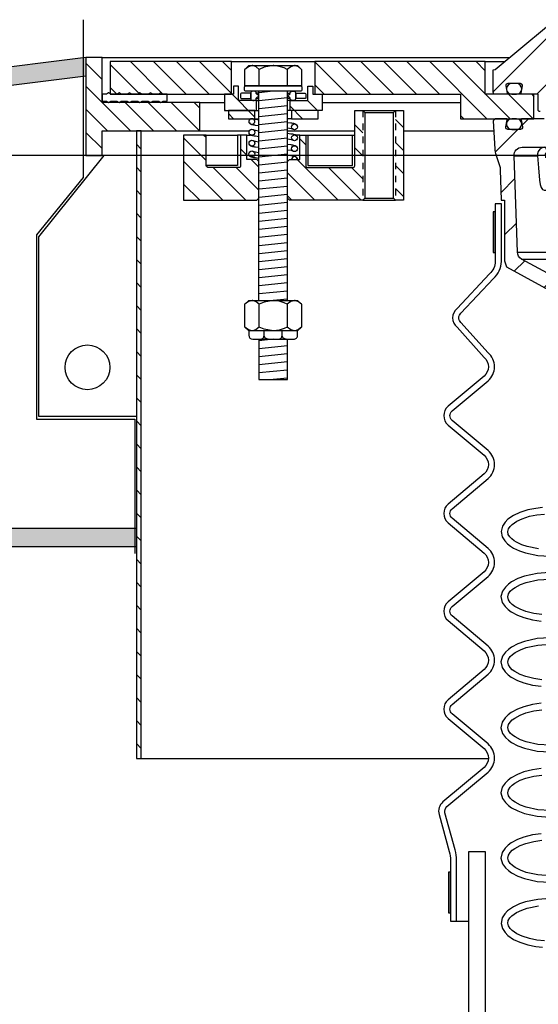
# Model space of a CAD drawing. Extents: x -285 to 5863, y 308 to 3178.
# Tile 538 of 622: x 5147 to 5155, y 971 to 986. Entities that reach past the tile are written whole.
import ezdxf

# ---------------------------------------------------------------- set-up
doc = ezdxf.new("R2010")
doc.units = 0
doc.header["$MEASUREMENT"] = 0
doc.header["$PDSIZE"] = 1
doc.linetypes.add('HIDDEN5', pattern=[0.05, 0.025, -0.025])
doc.layers.get('DEFPOINTS').update_dxf_attribs({"linetype": 'CONTINUOUS'})
for name, color, linetype in [('CONCRETE-HATCH', 2, 'CONTINUOUS'), ('DIM', 3, 'CONTINUOUS'), ('FRP-SUMP', 2, 'CONTINUOUS'), ('MULTI-PORT-MANHOLE', 2, 'CONTINUOUS'), ('MULTI-PORT-MANHOLE-HATCH', 252, 'CONTINUOUS'), ('MULTI-PORT-SHROUD', 1, 'CONTINUOUS'), ('MULTI-PORT-SPILL-BUCKET', 1, 'CONTINUOUS'), ('MULTI-PORT-SPILL-BUCKET-HATCH', 7, 'CONTINUOUS'), ('MULTI-PORT-SPILL-BUCKET-MANHOLE', 2, 'CONTINUOUS'), ('MULTI-PORT-SPILL-BUCKET-MANHOLE-HATCH', 7, 'CONTINUOUS'), ('MULTI-PORT-SPILL-BUCKET-SHROUD', 1, 'CONTINUOUS'), ('PEAGRAVEL-HATCH', 3, 'CONTINUOUS'), ('TANK-SLAB', 6, 'CONTINUOUS')]:
    doc.layers.add(name, color=color, linetype=linetype)
doc.layers.add('FREEZE-LINES', color=8, linetype='CONTINUOUS', plot=False)
doc.styles.add('SIMPLEX', font='simplex')
doc.dimstyles.new('DIM64', dxfattribs={"dimscale": 64, "dimtxt": 0.09375, "dimasz": 0.09375, "dimexe": 0.0625, "dimexo": 0.0625, "dimgap": 0.046875, "dimtad": 1, "dimdec": 4, "dimzin": 3, "dimdsep": 46, "dimlunit": 4, "dimtxsty": 'SIMPLEX', "dimcen": 0, "dimclrd": 256, "dimclre": 256, "dimclrt": 256, "dimadec": 0, "dimazin": 0, "dimtfac": 1, "dimtdec": 4, "dimtmove": 0, "dimatfit": 3, "dimfxl": 1, "dimfrac": 2, "dimtolj": 1, "dimtzin": 0, "dimarcsym": 0})
pattern_1 = [(135, (13151.2499, -192.00985), (0.176776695, 0.176776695), [])]

# ---------------------------------------------------------------- blocks, each defined once
blk = doc.blocks.new('*D53')
at = {"layer": 'DEFPOINTS', "color": 0, "transparency": 16777216}
for p in [(5440.235, 978.296), (4823.479, 978.015), (4823.479, 700.523)]:
    blk.add_point(p, dxfattribs=at)
at = {"layer": 'DIM', "lineweight": -2, "transparency": 16777216}
for p, q in [((5440.235, 974.296), (5440.235, 696.523)), ((4823.479, 974.015), (4823.479, 696.523)), ((5434.235, 700.523), (4829.479, 700.523))]:
    blk.add_line(p, q, dxfattribs=at)
at = {"layer": 'DIM', "transparency": 16777216}
for points in [[(4829.479, 701.523), (4829.479, 699.523), (4823.479, 700.523)], [(5434.235, 701.523), (5434.235, 699.523), (5440.235, 700.523)]]:
    blk.add_solid(points, dxfattribs=at)
at = {"layer": 'DIM', "transparency": 16777216, "insert": (5131.857, 708.095), "char_height": 6, "attachment_point": 5, "style": 'SIMPLEX'}
blk.add_mtext('\\A1;51\'-4 3/4" (F.V. TANK SLAB)', dxfattribs=at)

msp = doc.modelspace()

# ---------------------------------------------------------------- hatches: boundary and pattern name
at = {"layer": 'CONCRETE-HATCH'}
h = msp.add_hatch(dxfattribs=at)
h.set_pattern_fill('AR-CONC', color=256, scale=2.67, style=0)
h.set_pattern_definition([(50, (5106.782, 981.345), (19.151, -1.6755), [2.0025, -22.0275]), (355, (5106.782, 981.345), (-3.705, 20.0835), [1.602, -17.622]), (100.45, (5108.378, 981.206), (15.446, 18.408), [1.702, -18.7205]), (46.184, (5106.782, 986.685), (28.495, -4.42), [3.004, -33.041]), (96.636, (5109.157, 986.317), (24.955, 26.009), [2.553, -28.081]), (351.184, (5106.782, 986.685), (24.955, 26.009), [2.403, -26.433]), (21, (5109.452, 985.35), (15.9374, -10.75), [2.0025, -22.0275]), (326, (5109.452, 985.35), (6.4965, 19.3615), [1.602, -17.622]), (71.45, (5110.78, 984.454), (22.434, 8.6116), [1.702, -18.7205]), (37.5, (5106.782, 981.345), (0.3247, 8.8883), [0, -17.4084, 0, -17.889, 0, -17.6887]), (7.5, (5106.782, 981.345), (7.024, 10.5308), [0, -10.1994, 0, -17.0079, 0, -6.7417]), (327.5, (5100.828, 981.345), (14.2531, -0.6022), [0, -6.675, 0, -20.826, 0, -27.6345]), (317.5, (5098.158, 981.345), (15.571, 2.6728), [0, -8.6775, 0, -13.8306, 0, -19.6245])])
h.paths.add_polyline_path([(5147.38499, 982.76471), (5148.35999, 983.98346), (5148.35999, 984.01471), (5148.10999, 984.01471), (5148.10999, 985.23127), (5136.1275, 983.73346), (5078.08278, 983.73346), (5066.1395, 985.22637), (5066.1395, 983.67456), (5066.85493, 982.79832), (5066.85493, 979.97135), (5065.34699, 979.97135), (5065.34699, 978.29596), (5148.88499, 978.29596), (5148.88499, 980.01471), (5147.38499, 980.01471)])
at = {"layer": 'MULTI-PORT-MANHOLE-HATCH', "linetype": 'Continuous'}
h = msp.add_hatch(dxfattribs=at)
h.set_pattern_fill('LINE', color=256, scale=2, angle=45, style=0)
h.set_pattern_definition(pattern_1)
h.paths.add_polyline_path([(5148.35999, 984.01471), (5148.35999, 984.38971), (5149.85999, 984.38971), (5149.85999, 984.82721), (5148.35999, 984.82721), (5148.35999, 985.51471), (5148.10999, 985.51471), (5148.10999, 984.01471)])
h = msp.add_hatch(dxfattribs=at)
h.set_pattern_fill('LINE', color=256, scale=2, angle=45, style=0)
h.set_pattern_definition(pattern_1)
h.paths.add_polyline_path([(5150.34436, 985.45221), (5148.48499, 985.45221), (5148.48499, 984.95221), (5150.34436, 984.95221)])
h = msp.add_hatch(dxfattribs=at)
h.set_pattern_fill('LINE', color=256, scale=2, angle=45, style=0)
h.set_pattern_definition(pattern_1)
h.paths.add_polyline_path([(5154.98499, 984.57721), (5154.98499, 984.95221), (5154.23499, 984.95221), (5154.23499, 985.45221), (5151.62561, 985.45221), (5151.62561, 984.95221), (5153.85999, 984.95221), (5153.85999, 984.57721)])
h = msp.add_hatch(dxfattribs=at)
h.set_pattern_fill('LINE', color=256, scale=2, angle=45, style=0)
h.set_pattern_definition(pattern_1)
h.paths.add_polyline_path([(5150.72718, 984.85846), (5150.45374, 984.85846), (5150.45374, 985.07721), (5150.37561, 985.07721), (5150.37561, 984.95221), (5150.23499, 984.95221), (5150.23499, 984.70221), (5150.72718, 984.70221)])
h.paths.add_polyline_path([(5151.73499, 984.95221), (5151.59436, 984.95221), (5151.59436, 985.07721), (5151.51624, 985.07721), (5151.51624, 984.85846), (5151.2428, 984.85846), (5151.2428, 984.70221), (5151.73499, 984.70221)])
h.paths.add_polyline_path([(5151.67249, 984.70221), (5151.26624, 984.70221), (5151.26624, 984.57721), (5151.67249, 984.57721)])
h.paths.add_polyline_path([(5150.70374, 984.70221), (5150.29749, 984.70221), (5150.29749, 984.57721), (5150.70374, 984.57721)])
h = msp.add_hatch(dxfattribs=at)
h.set_pattern_fill('LINE', color=256, scale=2, angle=45, style=0)
h.set_pattern_definition(pattern_1)
h.paths.add_polyline_path([(5152.35999, 984.70221), (5152.23499, 984.70221), (5152.23499, 983.85846, -0.41421356), (5152.20374, 983.82721), (5151.51624, 983.82721, -0.41421356), (5151.48499, 983.85846), (5151.48499, 984.32721), (5151.39124, 984.32721), (5151.39124, 983.95221), (5151.23499, 983.95221), (5151.20374, 983.92096), (5151.20374, 983.35846), (5151.23499, 983.32721), (5152.35999, 983.32721)])
h.paths.add_polyline_path([(5152.98499, 984.70221), (5152.85999, 984.70221), (5152.85999, 983.32721), (5152.98499, 983.32721)])
h = msp.add_hatch(dxfattribs=at)
h.set_pattern_fill('LINE', color=256, scale=2, angle=45, style=0)
h.set_pattern_definition([(135, (13110.1246, -192.00985), (0.176776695, 0.176776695), [])])
h.paths.add_polyline_path([(5148.88499, 974.76471), (5148.95969, 974.76471), (5148.95969, 984.38971), (5148.88499, 984.38971)])
h = msp.add_hatch(dxfattribs=at)
h.set_pattern_fill('LINE', color=256, scale=2, angle=45, style=0)
h.set_pattern_definition(pattern_1)
h.paths.add_polyline_path([(5150.76624, 983.92096), (5150.73499, 983.95221), (5150.57874, 983.95221), (5150.57874, 984.32721), (5150.48499, 984.32721), (5150.48499, 983.85846, -0.41421356), (5150.45374, 983.82721), (5150.01126, 983.82721), (5149.9825, 983.8314), (5149.96144, 983.84284), (5149.95374, 983.85846), (5149.95374, 984.32721), (5149.60999, 984.32721), (5149.60999, 983.32721), (5150.73499, 983.32721), (5150.76624, 983.35846)])
at = {"layer": 'MULTI-PORT-SPILL-BUCKET-HATCH', "linetype": 'Continuous'}
h = msp.add_hatch(dxfattribs=at)
h.set_pattern_fill('LINE', color=256, scale=4, angle=45, style=0)
h.set_pattern_definition([(45, (-2676.4774, -220.5046), (-0.35355339, 0.35355339), [])])
edge = h.paths.add_edge_path(flags=17)
edge.add_line((5155.54749, 984.13971), (5155.54749, 984.54596))
edge.add_line((5155.54749, 984.54596), (5155.57874, 984.57721))
edge.add_line((5155.57874, 984.57721), (5155.64124, 984.57721))
edge.add_line((5155.64124, 984.57721), (5155.67422, 984.54424))
edge.add_line((5155.67422, 984.54424), (5155.69197, 984.20549))
edge.add_arc((5155.62955, 984.20222), 0.0625, -89.997947, 3.00213, ccw=False)
edge.add_line((5155.62956, 984.13971), (5155.54749, 984.13971))
edge = h.paths.add_edge_path()
edge.add_line((5156.66943, 981.92096), (5156.45095, 981.92096))
edge.add_line((5156.45095, 981.92096), (5156.45095, 981.54596))
edge.add_line((5156.45095, 981.54596), (5156.66943, 981.54596))
edge.add_arc((5156.66943, 981.60846), 0.0625, 270, 360)
edge.add_line((5156.73193, 981.60846), (5156.73193, 981.85846))
edge.add_arc((5156.66943, 981.85846), 0.0625, 360, 450)
edge = h.paths.add_edge_path()
edge.add_arc((5154.80435, 984.01471), 0.125, 90, 182, ccw=False)
edge.add_line((5154.80435, 984.13971), (5155.17249, 984.13971))
edge.add_line((5155.17249, 984.13971), (5155.17249, 984.54596))
edge.add_line((5155.17249, 984.54596), (5155.14124, 984.57721))
edge.add_line((5155.14124, 984.57721), (5154.80168, 984.57721))
edge.add_arc((5154.80168, 984.56222), 0.015, 89.988796, 191.010479)
edge.add_line((5154.78696, 984.55935), (5154.80813, 984.45043))
edge.add_arc((5154.77746, 984.44447), 0.03125, -90.001442, 10.998303, ccw=False)
edge.add_line((5154.77746, 984.41322), (5154.58552, 984.41322))
edge.add_arc((5154.58552, 984.44447), 0.03125, 169.000573, 270.000319, ccw=False)
edge.add_line((5154.55484, 984.45043), (5154.57602, 984.55936))
edge.add_arc((5154.56091, 984.5619), 0.01532, 350.426599, 451.426344)
edge.add_line((5154.56053, 984.57721), (5154.38972, 984.57721))
edge.add_line((5154.38972, 984.57721), (5154.36162, 984.54601))
edge.add_line((5154.36162, 984.54601), (5154.38448, 984.10986))
edge.add_arc((5154.63415, 984.12295), 0.25001, 182.999594, 197.899614)
edge.add_line((5154.39624, 984.0461), (5154.45621, 983.86044))
edge.add_arc((5154.21831, 983.7836), 0.25, 1.999905, 17.899997, ccw=False)
edge.add_line((5154.46816, 983.79232), (5154.4844, 983.32721))
edge.add_line((5154.4844, 983.32721), (5154.53494, 983.32721))
edge.add_line((5154.53494, 983.32721), (5154.53494, 982.39677))
edge.add_line((5154.53494, 982.39677), (5154.56239, 982.30378))
edge.add_line((5154.56239, 982.30378), (5155.37669, 981.86064))
edge.add_arc((5155.31694, 981.75085), 0.125, 2.999956, 61.445298, ccw=False)
edge.add_line((5155.44177, 981.75739), (5155.4463, 981.67096))
edge.add_line((5155.4463, 981.67096), (5155.74999, 981.67096))
edge.add_line((5155.74999, 981.67096), (5155.74999, 980.29596))
edge.add_line((5155.74999, 980.29596), (5155.59124, 980.29596))
edge.add_arc((5155.59124, 980.26471), 0.03125, 90, 180)
edge.add_line((5155.55999, 980.26471), (5155.55999, 980.23346))
edge.add_line((5155.55999, 980.23346), (5155.63216, 980.10846))
edge.add_line((5155.63216, 980.10846), (5155.98499, 980.10846))
edge.add_line((5155.98499, 980.10846), (5156.04384, 981.4563))
edge.add_arc((5156.1375, 981.45221), 0.09375, 90, 177.500009, ccw=False)
edge.add_line((5156.1375, 981.54596), (5156.1375, 981.92096))
edge.add_line((5156.1375, 981.92096), (5155.7871, 981.92096))
edge.add_arc((5155.7871, 982.17096), 0.25, 241.444909, 269.999756, ccw=False)
edge.add_line((5155.6676, 981.95137), (5154.79626, 982.42555))
edge.add_arc((5154.85601, 982.53535), 0.125, 182.000071, 241.445207, ccw=False)
edge.add_line((5154.73109, 982.53098), (5154.67943, 984.01035))
at = {"layer": 'MULTI-PORT-SPILL-BUCKET-MANHOLE-HATCH', "linetype": 'Continuous'}
h = msp.add_hatch(dxfattribs=at)
h.set_pattern_fill('LINE', color=256, scale=4, angle=45, style=0)
h.set_pattern_definition([(45, (-2812.27993, -192.00985), (-0.35355339, 0.35355339), [])])
edge = h.paths.add_edge_path()
edge.add_line((5156.30483, 985.58266), (5156.35999, 984.95221))
edge.add_line((5156.35999, 984.95221), (5155.84152, 984.95221))
edge.add_arc((5155.84152, 984.82721), 0.125, 89.999957, 174.999901)
edge.add_line((5155.71699, 984.83811), (5155.70623, 984.71511))
edge.add_arc((5155.6751, 984.71784), 0.03125, 270, 355, ccw=False)
edge.add_line((5155.6751, 984.68659), (5155.49369, 984.68659))
edge.add_line((5155.49369, 984.68659), (5155.49369, 985.21784))
edge.add_line((5155.49369, 985.21784), (5155.35999, 985.29818))
edge.add_line((5155.35999, 985.29818), (5155.22629, 985.21784))
edge.add_line((5155.22629, 985.21784), (5155.22629, 984.68659))
edge.add_line((5155.22629, 984.68659), (5155.07874, 984.68659))
edge.add_arc((5155.07874, 984.71784), 0.03125, 180, 270, ccw=False)
edge.add_line((5155.04749, 984.71784), (5155.04749, 984.95221))
edge.add_line((5155.04749, 984.95221), (5154.80244, 984.95221))
edge.add_arc((5154.80244, 984.96784), 0.01562, 169.000254, 270, ccw=False)
edge.add_line((5154.7871, 984.97082), (5154.80813, 985.079))
edge.add_arc((5154.77746, 985.08497), 0.03125, 348.999407, 449.999153)
edge.add_line((5154.77746, 985.11621), (5154.58552, 985.11621))
edge.add_arc((5154.58552, 985.08497), 0.03125, 89.998557, 190.998303)
edge.add_line((5154.55484, 985.079), (5154.57601, 984.97008))
edge.add_arc((5154.56128, 984.96722), 0.01501, -89.975776, 10.991064, ccw=False)
edge.add_line((5154.56129, 984.95221), (5154.39124, 984.95221))
edge.add_arc((5154.39124, 984.98346), 0.03125, 180, 270, ccw=False)
edge.add_line((5154.35999, 984.98346), (5154.35999, 985.32721))
edge.add_line((5154.35999, 985.32721), (5154.3883, 985.33252))
edge.add_line((5154.3883, 985.33252), (5155.17928, 985.98463))
edge.add_arc((5155.21895, 985.93633), 0.0625, 90, 129.399472, ccw=False)
edge.add_line((5155.21895, 985.99883), (5155.25972, 985.9835))
edge.add_line((5155.25972, 985.9835), (5155.28049, 985.94503))
edge.add_line((5155.28049, 985.94503), (5155.32577, 985.57807))
edge.add_line((5155.32577, 985.57807), (5155.33769, 985.53793))
edge.add_line((5155.33769, 985.53793), (5155.36278, 985.50406))
edge.add_line((5155.36278, 985.50406), (5155.43499, 985.47127))
edge.add_line((5155.43499, 985.47127), (5155.5841, 985.48432))
edge.add_arc((5155.57321, 985.60885), 0.125, 274.999649, 319.999859)
edge.add_line((5155.66897, 985.52849), (5155.74356, 985.61739))
edge.add_arc((5155.79143, 985.57722), 0.0625, 89.998431, 139.998976, ccw=False)
edge.add_line((5155.79143, 985.63971), (5156.24257, 985.63971))
edge.add_arc((5156.24257, 985.57721), 0.0625, 5, 90, ccw=False)
at = {"layer": 'PEAGRAVEL-HATCH'}
h = msp.add_hatch(dxfattribs=at)
h.set_pattern_fill('AR-SAND', color=256, scale=7.5, style=0)
h.set_pattern_definition([(37.5, (5127.533, 961.794), (-0.4725, 14.451), [0, -11.4, 0, -12.75, 0, -12.1875]), (7.5, (5127.533, 961.794), (13.273, 21.166), [0, -6.15, 0, -10.275, 0, -3.9375]), (327.5, (5118.308, 961.794), (23.356, 0.0424), [0, -3.75, 0, -13.5, 0, -17.625]), (317.5, (5118.308, 961.794), (22.546, 6.583), [0, -1.875, 0, -8.85, 0, -10.125])])
h.paths.add_polyline_path([(5127.53329, 977.91283), (5148.88499, 977.91283), (5148.88499, 961.79407), (5127.53329, 961.79407)])
h = msp.add_hatch(dxfattribs=at)
h.set_pattern_fill('AR-SAND', color=256, scale=7.5, style=0)
h.set_pattern_definition([(37.5, (5148.885, 961.794), (-0.472, 14.451), [0, -11.4, 0, -12.75, 0, -12.1875]), (7.5, (5148.885, 961.794), (13.273, 21.166), [0, -6.15, 0, -10.275, 0, -3.9375]), (327.5, (5139.66, 961.794), (23.356, 0.0424), [0, -3.75, 0, -13.5, 0, -17.625]), (317.5, (5139.66, 961.794), (22.546, 6.583), [0, -1.875, 0, -8.85, 0, -10.125])])
h.paths.add_polyline_path([(5153.67374, 973.02355), (5153.70374, 973.20603, 0.0672126), (5153.68583, 973.33865), (5153.52934, 973.90753, -0.29327684), (5153.5896, 974.10089), (5154.22006, 974.62992, 0.20935884), (5154.28683, 974.76471), (5148.95969, 974.76471), (5148.88499, 974.76471), (5148.88499, 961.79407), (5153.23325, 961.79407), (5153.2349, 966.47039), (5152.61959, 966.47039), (5152.61972, 966.63109), (5152.61972, 968.84474, -0.3360158), (5153.2396, 969.663, -0.00313047), (5153.79965, 969.81672, 0.33950342), (5153.98499, 970.05822), (5153.98499, 972.27355), (5153.79749, 972.27355), (5153.70374, 972.27355), (5153.70374, 972.39855), (5153.67374, 972.39855)])
h = msp.add_hatch(dxfattribs=at)
h.set_pattern_fill('AR-SAND', color=256, scale=7.5, style=0)
h.set_pattern_definition([(37.5, (5151.337, 970.554), (-0.472, 14.451), [0, -11.4, 0, -12.75, 0, -12.1875]), (7.5, (5151.337, 970.554), (13.273, 21.166), [0, -6.15, 0, -10.275, 0, -3.9375]), (327.5, (5142.112, 970.554), (23.356, 0.042), [0, -3.75, 0, -13.5, 0, -17.625]), (317.5, (5142.112, 970.554), (22.546, 6.583), [0, -1.875, 0, -8.85, 0, -10.125])])
h.paths.add_polyline_path([(5153.98499, 972.27355), (5153.79749, 972.27355), (5153.70374, 972.27355), (5153.70374, 972.39855), (5153.67374, 972.39855), (5153.67374, 973.02355), (5153.70374, 973.20603, 0.0672126), (5153.68583, 973.33865), (5153.52934, 973.90753, -0.29327684), (5153.5896, 974.10089), (5154.22006, 974.62992, 0.20935884), (5154.28683, 974.76471), (5148.95969, 974.76471), (5148.88499, 974.76471), (5148.88499, 961.79407), (5153.23325, 961.79407), (5153.2349, 966.47039), (5152.61959, 966.47039), (5152.61972, 966.63109), (5152.61972, 968.84474, -0.3360158), (5153.2396, 969.663, -0.00313047), (5153.79965, 969.81672, 0.33950342), (5153.98499, 970.05822)])
at = {"layer": 'TANK-SLAB'}
for points in [[(5148.10999, 985.23127), (5148.10999, 985.51471), (5136.10999, 984.01471), (5078.10029, 984.01471), (5066.10029, 985.51471), (5066.10029, 985.23127), (5078.08278, 983.73346), (5136.1275, 983.73346)], [(5148.88499, 978.29596), (5065.32529, 978.29596), (5065.32529, 978.01471), (5148.88499, 978.01471)]]:
    msp.add_hatch(color=256, dxfattribs=at).paths.add_polyline_path(points)

# ---------------------------------------------------------------- linework, layer by layer
at = {"layer": 'DEFPOINTS'}
msp.add_lwpolyline([(5148.07078, 986.09576), (5148.07078, 983.67456), (5147.35535, 982.79832), (5147.35535, 979.97135), (5148.86329, 979.97135), (5148.86329, 977.91141)], dxfattribs=at)
msp.add_lwpolyline([(5148.07078, 986.09576), (5148.07078, 983.67456), (5147.35535, 982.79832), (5147.35535, 979.97135), (5148.86329, 979.97135), (5148.86329, 977.91141)], dxfattribs=at)
at = {"layer": 'FREEZE-LINES', "linetype": 'Continuous'}
msp.add_line((5653.857, 984.01471), (4609.857, 984.01471), dxfattribs=at)
at = {"layer": 'FRP-SUMP'}
msp.add_lwpolyline([(5153.33461, 969.32614, 0.33616492), (5152.96972, 968.84474), (5152.96972, 966.63109), (5152.7782, 966.47039), (5152.61959, 966.47039), (5152.61972, 966.63109), (5152.61972, 968.84474, -0.33616492), (5153.24004, 969.66312, -0.00312802), (5153.79965, 969.81672, 0.33950342), (5153.98499, 970.05822), (5153.98499, 973.34109), (5154.23472, 973.34109), (5154.23472, 969.95415, -0.33985649), (5153.86343, 969.471, 0.00350371)], format="xyb", close=True, dxfattribs=at)
at = {"layer": 'MULTI-PORT-MANHOLE', "color": 7, "linetype": 'Continuous'}
for p, q in [((5148.35999, 985.51471), (5154.60929, 985.51471)), ((5150.34436, 985.45221), (5151.62561, 985.45221)), ((5150.76624, 984.96906), (5150.72496, 984.96906)), ((5151.20374, 984.96906), (5151.24501, 984.96906)), ((5149.85999, 984.82721), (5150.23499, 984.82721)), ((5150.72496, 984.88847), (5150.76624, 984.88847)), ((5150.72718, 984.85846), (5150.76624, 984.85846)), ((5151.24501, 984.88847), (5151.20374, 984.88847)), ((5151.2428, 984.85846), (5151.20374, 984.85846)), ((5151.73499, 984.82721), (5153.85999, 984.82721)), ((5150.72718, 984.70221), (5150.76624, 984.70221)), ((5151.2428, 984.70221), (5151.20374, 984.70221)), ((5152.35999, 984.70221), (5152.85999, 984.70221)), ((5150.70374, 984.57721), (5150.76624, 984.57721)), ((5151.26624, 984.57721), (5151.20374, 984.57721)), ((5149.85999, 984.38971), (5150.61836, 984.38971)), ((5149.95374, 984.32721), (5150.43676, 984.32721)), ((5150.57874, 984.32721), (5150.63783, 984.32721)), ((5151.20374, 984.38971), (5152.23499, 984.38971)), ((5151.39124, 984.32721), (5151.33214, 984.32721)), ((5151.51624, 984.32721), (5152.20374, 984.32721)), ((5152.98499, 984.38971), (5154.36981, 984.38971)), ((5152.35999, 983.32721), (5152.85999, 983.32721)), ((5148.95969, 974.76471), (5154.28683, 974.76471))]:
    msp.add_line(p, q, dxfattribs=at)
at = {"layer": 'MULTI-PORT-MANHOLE', "color": 254, "linetype": 'Continuous'}
msp.add_line((5154.23499, 985.45221), (5154.53348, 985.45221), dxfattribs=at)
at = {"layer": 'MULTI-PORT-MANHOLE', "color": 2, "linetype": 'Continuous'}
for p, q in [((5150.76848, 985.07906), (5150.76848, 985.33355)), ((5151.20149, 985.33355), (5151.20149, 985.07906)), ((5150.76624, 981.7889), (5150.76624, 984.99907)), ((5151.20374, 981.7889), (5151.20374, 984.99907)), ((5152.39124, 984.67096), (5152.82874, 984.67096)), ((5152.39124, 983.35846), (5152.82874, 983.35846)), ((5150.76848, 981.38291), (5150.76848, 981.73089)), ((5151.20149, 981.73089), (5151.20149, 981.38291))]:
    msp.add_line(p, q, dxfattribs=at)
at = {"layer": 'MULTI-PORT-MANHOLE', "color": 3, "linetype": 'Continuous'}
msp.add_line((5150.76624, 983.90229), (5150.76624, 984.84197), dxfattribs=at)
at = {"layer": 'MULTI-PORT-MANHOLE', "color": 1, "linetype": 'HIDDEN5', "ltscale": 0.4}
for p, q in [((5152.35999, 984.70221), (5152.35999, 983.32721)), ((5152.85999, 984.70221), (5152.85999, 983.32721))]:
    msp.add_line(p, q, dxfattribs=at)
at = {"layer": 'MULTI-PORT-MANHOLE', "linetype": 'Continuous'}
for points in [[(5148.35999, 984.01471), (5148.35999, 984.38971), (5149.85999, 984.38971), (5149.85999, 984.82721), (5148.35999, 984.82721), (5148.35999, 985.51471), (5148.10999, 985.51471), (5148.10999, 984.01471)], [(5150.34436, 985.45221), (5148.48499, 985.45221), (5148.48499, 984.95221), (5150.34436, 984.95221)], [(5154.98499, 984.57721), (5154.98499, 984.95221), (5154.23499, 984.95221), (5154.23499, 985.45221), (5151.62561, 985.45221), (5151.62561, 984.95221), (5153.85999, 984.95221), (5153.85999, 984.57721)], [(5148.88499, 974.76471), (5148.95969, 974.76471), (5148.95969, 984.38971), (5148.88499, 984.38971), (5148.88499, 974.76471)]]:
    msp.add_lwpolyline(points, close=True, dxfattribs=at)
at = {"layer": 'MULTI-PORT-MANHOLE', "color": 2, "linetype": 'Continuous'}
for points in [[(5150.60999, 985.07906), (5150.55197, 985.07906), (5150.55197, 985.33355), (5150.60999, 985.39156), (5151.35999, 985.39156), (5151.418, 985.33355), (5151.418, 985.07906), (5151.35999, 985.07906)], [(5150.45374, 985.07721), (5150.37561, 985.07721), (5150.37561, 984.95221), (5150.23499, 984.95221), (5150.23499, 984.70221), (5150.72718, 984.70221), (5150.72718, 984.85846), (5150.45374, 984.85846)], [(5151.51624, 985.07721), (5151.59436, 985.07721), (5151.59436, 984.95221), (5151.73499, 984.95221), (5151.73499, 984.70221), (5151.2428, 984.70221), (5151.2428, 984.85846), (5151.51624, 984.85846)], [(5150.70374, 984.57721), (5150.70374, 984.70221), (5150.29749, 984.70221), (5150.29749, 984.57721), (5150.70374, 984.57721)], [(5151.26624, 984.57721), (5151.67249, 984.57721), (5151.67249, 984.70221), (5151.26624, 984.70221), (5151.26624, 984.57721)], [(5152.82874, 983.35846), (5152.82874, 984.67096), (5152.85999, 984.70221), (5152.98499, 984.70221), (5152.98499, 983.32721), (5152.85999, 983.32721)], [(5150.60999, 981.3249), (5150.55197, 981.38291), (5150.55197, 981.73089), (5150.60999, 981.7889), (5151.35999, 981.7889), (5151.418, 981.73089), (5151.418, 981.38291), (5151.35999, 981.3249)]]:
    msp.add_lwpolyline(points, close=True, dxfattribs=at)
for points in [[(5151.418, 985.33355), (5151.37287, 985.37088), (5151.32334, 985.39156), (5151.30975, 985.39156), (5151.30975, 985.39156), (5151.25348, 985.37505), (5151.20149, 985.33355), (5151.15289, 985.35569), (5151.07723, 985.38039), (5150.99599, 985.3914), (5150.98499, 985.39156), (5150.84548, 985.36646), (5150.76848, 985.33355), (5150.72336, 985.37088), (5150.67382, 985.39156), (5150.66023, 985.39156), (5150.60396, 985.37505), (5150.55197, 985.33355)], [(5151.418, 981.73089), (5151.37287, 981.76822), (5151.32334, 981.7889), (5151.30975, 981.7889), (5151.30975, 981.7889), (5151.25348, 981.77238), (5151.20149, 981.73089), (5151.15289, 981.75303), (5151.07723, 981.77772), (5150.99599, 981.78874), (5150.98499, 981.7889), (5150.84548, 981.76379), (5150.76848, 981.73089), (5150.72336, 981.76822), (5150.67382, 981.7889), (5150.66023, 981.7889), (5150.60396, 981.77238), (5150.55197, 981.73089)], [(5151.418, 981.38291), (5151.37287, 981.34558), (5151.32334, 981.3249), (5151.30975, 981.3249), (5151.30975, 981.3249), (5151.25348, 981.34142), (5151.20149, 981.38291), (5151.15289, 981.36077), (5151.07723, 981.33608), (5150.99599, 981.32506), (5150.98499, 981.3249), (5150.84548, 981.35001), (5150.76848, 981.38291), (5150.72336, 981.34558), (5150.67382, 981.3249), (5150.66023, 981.3249), (5150.60396, 981.34142), (5150.55197, 981.38291)], [(5150.76624, 981.1949), (5150.76624, 980.57756), (5151.20374, 980.57756), (5151.20374, 981.1949)]]:
    msp.add_lwpolyline(points, dxfattribs=at)
for points in [[(5150.56111, 985.07906), (5151.40886, 985.07906, -0.41421356), (5151.42449, 985.06344), (5151.42449, 985.01469, -0.41421356), (5151.40886, 984.99907), (5150.56111, 984.99907, -0.41421356), (5150.54549, 985.01469), (5150.54549, 985.06344, -0.41421356)], [(5152.35999, 983.32721), (5151.23499, 983.32721), (5151.20374, 983.35846), (5151.20374, 983.92096), (5151.23499, 983.95221), (5151.39124, 983.95221), (5151.39124, 984.32721), (5151.48499, 984.32721), (5151.48499, 983.85846, 0.41421356), (5151.51624, 983.82721), (5152.20374, 983.82721, 0.41421356), (5152.23499, 983.85846), (5152.23499, 984.70221), (5152.35999, 984.70221), (5152.39124, 984.67096), (5152.39124, 983.35846)], [(5149.95374, 983.85846), (5149.95374, 984.32721), (5149.60999, 984.32721), (5149.60999, 983.32721), (5150.73499, 983.32721), (5150.76624, 983.35846), (5150.76624, 983.92096), (5150.73499, 983.95221), (5150.57874, 983.95221), (5150.57874, 984.32721), (5150.48499, 984.32721), (5150.48499, 983.85846, -0.41421356), (5150.45374, 983.82721), (5150.01126, 983.82721), (5149.9825, 983.8314), (5149.96144, 983.84284)]]:
    msp.add_lwpolyline(points, format="xyb", close=True, dxfattribs=at)
at = {"layer": 'MULTI-PORT-MANHOLE', "color": 7, "linetype": 'Continuous'}
msp.add_lwpolyline([(5148.4657, 984.97521), (5148.45924, 984.97521), (5148.42499, 984.95521), (5148.35999, 984.95521), (5148.35999, 984.84722), (5148.42499, 984.84722), (5148.45924, 984.82721), (5148.49349, 984.84722), (5148.58549, 984.84722), (5148.61974, 984.82721), (5148.65399, 984.84722), (5148.74599, 984.84722), (5148.78024, 984.82721), (5148.81449, 984.84722), (5148.90649, 984.84722), (5148.94074, 984.82721), (5148.97499, 984.84722), (5149.06699, 984.84722), (5149.10124, 984.82721), (5149.13549, 984.84722), (5149.22749, 984.84722), (5149.26174, 984.82721), (5149.29599, 984.84722), (5149.35999, 984.84722), (5149.35999, 984.95521), (5149.29599, 984.95521), (5149.26174, 984.97521), (5149.22749, 984.95521), (5149.13549, 984.95521), (5149.10124, 984.97521), (5149.06699, 984.95521), (5148.97499, 984.95521), (5148.94074, 984.97521), (5148.90649, 984.95521), (5148.81449, 984.95521), (5148.78024, 984.97521), (5148.74599, 984.95521), (5148.65399, 984.95521), (5148.61974, 984.97521), (5148.58549, 984.95521), (5148.49349, 984.95521), (5148.45924, 984.97521)], dxfattribs=at)
for points in [[(5150.63999, 984.88976), (5150.63999, 984.96777), (5150.50061, 984.96777, 0.41421356), (5150.48499, 984.95214), (5150.48499, 984.90458, 0.41421356), (5150.49499, 984.88896), (5150.63999, 984.88896)], [(5150.63999, 984.88971, 0.41421356), (5150.67124, 984.85846), (5150.69374, 984.85846, 0.41421356), (5150.72499, 984.88971), (5150.72499, 984.8936), (5150.76559, 984.92877), (5150.72499, 984.96393), (5150.72499, 984.96782, 0.41421356), (5150.69374, 984.99907), (5150.67124, 984.99907, 0.41421356), (5150.63999, 984.96782), (5150.63999, 984.88847)], [(5151.32999, 984.88971, -0.41421356), (5151.29874, 984.85846), (5151.27624, 984.85846, -0.41421356), (5151.24499, 984.88971), (5151.24499, 984.8936), (5151.20438, 984.92877), (5151.24499, 984.96393), (5151.24499, 984.96782, -0.41421356), (5151.27624, 984.99907), (5151.29874, 984.99907, -0.41421356), (5151.32999, 984.96782), (5151.32999, 984.88847)], [(5151.32999, 984.88976), (5151.32999, 984.96777), (5151.46936, 984.96777, -0.41421356), (5151.48499, 984.95214), (5151.48499, 984.90458, -0.41421356), (5151.47499, 984.88896), (5151.32999, 984.88896)]]:
    msp.add_lwpolyline(points, format="xyb", dxfattribs=at)
at = {"layer": 'MULTI-PORT-MANHOLE', "color": 1, "linetype": 'Continuous'}
for points in [[(5150.63773, 984.57721, 4.45498163), (5150.67626, 984.57721)], [(5151.35637, 983.95221, 0.98838487), (5151.26622, 983.95221)]]:
    msp.add_lwpolyline(points, format="xyb", close=True, dxfattribs=at)
for points in [[(5150.76624, 984.46729), (5150.71359, 984.47433), (5150.70111, 984.47617), (5150.68968, 984.478), (5150.67177, 984.48121), (5150.65545, 984.48566), (5150.64792, 984.48828), (5150.64018, 984.4918), (5150.63517, 984.49469), (5150.62982, 984.49857), (5150.62505, 984.50298), (5150.62044, 984.50857), (5150.61616, 984.51591), (5150.61391, 984.52323)], [(5150.76624, 984.55755), (5150.71928, 984.56446), (5150.7046, 984.56676), (5150.67671, 984.57721)], [(5151.20374, 984.52055), (5151.25514, 984.51368), (5151.26761, 984.51184), (5151.27905, 984.51), (5151.29695, 984.50679), (5151.31328, 984.50234), (5151.32081, 984.49973), (5151.32854, 984.49621), (5151.33356, 984.49332), (5151.3389, 984.48943), (5151.34368, 984.48502), (5151.34828, 984.47944), (5151.35257, 984.4721), (5151.35482, 984.46477)], [(5150.48499, 984.32721), (5150.43676, 984.32721), (5150.43676, 983.85846), (5149.95374, 983.85846)], [(5150.76624, 984.3006), (5150.71527, 984.30742), (5150.7028, 984.30926), (5150.69136, 984.31109), (5150.67345, 984.3143), (5150.65713, 984.31875), (5150.6496, 984.32137), (5150.64186, 984.32489), (5150.63685, 984.32778), (5150.6315, 984.33166), (5150.62673, 984.33607), (5150.62212, 984.34166), (5150.61784, 984.349), (5150.61559, 984.35632)], [(5150.67451, 984.41176), (5150.70628, 984.39985), (5150.76624, 984.391)], [(5151.2959, 984.40933), (5151.26412, 984.42125), (5151.20374, 984.43016)], [(5151.20374, 984.35371), (5151.25514, 984.34683), (5151.26761, 984.34499), (5151.27905, 984.34316), (5151.29695, 984.33995), (5151.31328, 984.3355), (5151.32081, 984.33288), (5151.32854, 984.32936), (5151.33356, 984.32647), (5151.3389, 984.32259), (5151.34368, 984.31818), (5151.34828, 984.31259), (5151.35257, 984.30525), (5151.35482, 984.29793)], [(5151.48499, 984.32721), (5151.51624, 984.32721), (5151.51624, 983.85846), (5152.20374, 983.85846), (5152.20374, 984.32721), (5152.23499, 984.32721)], [(5150.76624, 984.13365), (5150.71527, 984.14047), (5150.7028, 984.14231), (5150.69136, 984.14414), (5150.67345, 984.14735), (5150.65713, 984.1518), (5150.6496, 984.15442), (5150.64186, 984.15794), (5150.63685, 984.16083), (5150.6315, 984.16472), (5150.62673, 984.16913), (5150.62212, 984.17471), (5150.61784, 984.18205), (5150.61559, 984.18937)], [(5150.67451, 984.24481), (5150.70628, 984.2329), (5150.76624, 984.22405)], [(5151.2959, 984.24249), (5151.26412, 984.25441), (5151.20374, 984.26332)], [(5151.20374, 984.18674), (5151.25514, 984.17987), (5151.26761, 984.17802), (5151.27905, 984.17619), (5151.29695, 984.17298), (5151.31328, 984.16853), (5151.32081, 984.16591), (5151.32854, 984.16239), (5151.33356, 984.15951), (5151.3389, 984.15562), (5151.34368, 984.15121), (5151.34828, 984.14563), (5151.35257, 984.13829), (5151.35482, 984.13096)], [(5150.76624, 983.96795), (5150.71343, 983.97501), (5150.70096, 983.97685), (5150.68952, 983.97868), (5150.67161, 983.98189), (5150.65529, 983.98634), (5150.64776, 983.98896), (5150.64002, 983.99248), (5150.63501, 983.99537), (5150.62966, 983.99925), (5150.62489, 984.00366), (5150.62028, 984.00925), (5150.616, 984.01659), (5150.61375, 984.02391)], [(5150.67451, 984.0791), (5150.70628, 984.06718), (5150.76624, 984.05834)], [(5151.2959, 984.07552), (5151.26412, 984.08744), (5151.20374, 984.09635)], [(5151.20374, 984.02064), (5151.2547, 984.01382), (5151.26718, 984.01198), (5151.27861, 984.01015), (5151.29652, 984.00694), (5151.31284, 984.00249), (5151.32037, 983.99987), (5151.32811, 983.99635), (5151.33312, 983.99346), (5151.33847, 983.98958), (5151.34324, 983.98517), (5151.34785, 983.97958), (5151.35214, 983.97224), (5151.35439, 983.96492)]]:
    msp.add_lwpolyline(points, dxfattribs=at)
at = {"layer": 'MULTI-PORT-MANHOLE', "linetype": 'Continuous'}
msp.add_lwpolyline([(5148.88499, 984.01471), (5148.38499, 984.01471), (5147.38499, 982.76471), (5147.38499, 980.01471), (5148.88499, 980.01471)], dxfattribs=at)
at = {"layer": 'MULTI-PORT-MANHOLE', "color": 2, "linetype": 'Continuous'}
for points in [[(5150.60999, 981.3249), (5150.60999, 981.2574, 0.41421241), (5150.67249, 981.1949), (5151.29749, 981.1949, 0.41421472), (5151.35999, 981.2574), (5151.35999, 981.3249)], [(5150.785, 981.1949, 0.41186067), (5150.847, 981.2574), (5150.847, 981.3249)], [(5150.909, 981.1949, -0.41186067), (5150.847, 981.2574), (5150.847, 981.3249)], [(5151.06098, 981.1949, 0.41186067), (5151.12298, 981.2574), (5151.12298, 981.3249)], [(5151.18497, 981.1949, -0.41186067), (5151.12298, 981.2574), (5151.12298, 981.3249)]]:
    msp.add_lwpolyline(points, format="xyb", dxfattribs=at)
at = {"layer": 'MULTI-PORT-MANHOLE', "color": 1, "linetype": 'Continuous'}
for centre in [(5151.31173, 984.45154), (5150.65868, 984.36955), (5151.31173, 984.2847), (5150.65868, 984.2026), (5151.31173, 984.11773), (5150.65684, 984.03714)]:
    msp.add_circle(centre, 0.04508, dxfattribs=at)
at = {"layer": 'MULTI-PORT-MANHOLE', "linetype": 'Continuous'}
msp.add_circle((5148.13499, 980.76471), 0.34375, dxfattribs=at)
at = {"layer": 'MULTI-PORT-MANHOLE-HATCH', "color": 7}
for p, q in [((5150.98499, 984.99907), (5150.76624, 984.97628)), ((5151.20374, 984.89839), (5150.76624, 984.85281)), ((5151.20374, 984.77492), (5150.76624, 984.72934)), ((5151.20374, 984.65146), (5150.76624, 984.60587)), ((5151.20374, 984.65146), (5150.76624, 984.60587)), ((5151.20374, 984.52799), (5150.76624, 984.4824)), ((5151.20374, 984.40452), (5150.76624, 984.35894)), ((5151.20374, 984.40452), (5150.76624, 984.35894)), ((5151.20374, 984.28105), (5150.76624, 984.23547)), ((5151.20374, 984.15758), (5150.76624, 984.112)), ((5151.20374, 984.15758), (5150.76624, 984.112)), ((5151.20374, 984.03412), (5150.76624, 983.98853)), ((5151.20374, 983.91065), (5150.76624, 983.86506)), ((5151.20374, 983.91065), (5150.76624, 983.86506)), ((5151.20374, 983.78718), (5150.76624, 983.7416)), ((5151.20374, 983.66371), (5150.76624, 983.61813)), ((5151.20374, 983.66371), (5150.76624, 983.61813)), ((5151.20374, 983.54024), (5150.76624, 983.49466)), ((5151.20374, 983.41678), (5150.76624, 983.37119)), ((5151.20374, 983.41678), (5150.76624, 983.37119)), ((5151.20374, 983.29331), (5150.76624, 983.24772)), ((5151.20374, 983.16984), (5150.76624, 983.12426)), ((5151.20374, 983.16984), (5150.76624, 983.12426)), ((5151.20374, 983.04637), (5150.76624, 983.00079)), ((5151.20374, 982.9229), (5150.76624, 982.87732)), ((5151.20374, 982.9229), (5150.76624, 982.87732)), ((5151.20374, 982.79944), (5150.76624, 982.75385)), ((5151.20374, 982.67597), (5150.76624, 982.63038)), ((5151.20374, 982.67597), (5150.76624, 982.63038)), ((5151.20374, 982.5525), (5150.76624, 982.50692)), ((5151.20374, 982.42903), (5150.76624, 982.38345)), ((5151.20374, 982.42903), (5150.76624, 982.38345)), ((5151.20374, 982.30556), (5150.76624, 982.25998)), ((5151.20374, 982.1821), (5150.76624, 982.13651)), ((5151.20374, 982.1821), (5150.76624, 982.13651)), ((5151.20374, 982.05863), (5150.76624, 982.01304)), ((5151.20374, 981.93516), (5150.76624, 981.88958)), ((5151.20374, 981.93516), (5150.76624, 981.88958)), ((5151.20374, 981.81169), (5150.98499, 981.7889)), ((5150.98499, 981.1949), (5150.76624, 981.17211)), ((5151.20374, 981.09423), (5150.76624, 981.04864)), ((5151.20374, 980.97076), (5150.76624, 980.92517)), ((5151.20374, 980.84729), (5150.76624, 980.80171)), ((5151.20374, 980.72382), (5150.76624, 980.67824)), ((5151.20374, 980.60035), (5150.98499, 980.57756))]:
    msp.add_line(p, q, dxfattribs=at)
at = {"layer": 'MULTI-PORT-SHROUD', "color": 7}
msp.add_line((5153.79749, 972.27355), (5153.98499, 972.27355), dxfattribs=at)
at = {"layer": 'MULTI-PORT-SHROUD', "color": 1, "linetype": 'Continuous'}
msp.add_lwpolyline([(5153.68583, 973.33865, -0.06721269), (5153.70374, 973.20603), (5153.70374, 972.27355), (5153.79749, 972.27355), (5153.79749, 973.20603, 0.06721269), (5153.77622, 973.36351), (5153.61973, 973.9324, -0.29327737), (5153.64986, 974.02908), (5154.28032, 974.5581, 0.46630694), (5154.28032, 974.989), (5153.72886, 975.45173, -0.46630723), (5153.72886, 975.59537), (5154.28032, 976.0581, 0.46630723), (5154.28032, 976.489), (5153.72886, 976.95173, -0.46630723), (5153.72886, 977.09537), (5154.28032, 977.5581, 0.46630723), (5154.28032, 977.989), (5153.72886, 978.45173, -0.46630723), (5153.72886, 978.59537), (5154.28032, 979.0581, 0.46630723), (5154.28032, 979.489), (5153.72886, 979.95173, -0.46630723), (5153.72886, 980.09537), (5154.28032, 980.5581, 0.46630723), (5154.28032, 980.989), (5153.86523, 981.45173, -0.46630817), (5153.86523, 981.59537), (5154.3622, 982.1268, 0.22169529), (5154.48499, 982.39012), (5154.48499, 983.27355), (5154.39124, 983.27355), (5154.39124, 982.39013, -0.22169529), (5154.30193, 982.19861), (5153.80497, 981.66718, 0.46630908), (5153.80497, 981.37992), (5154.22006, 980.91718, -0.46630905), (5154.22006, 980.62992), (5153.6686, 980.16718, 0.46630905), (5153.6686, 979.87992), (5154.22006, 979.41718, -0.46630905), (5154.22006, 979.12992), (5153.6686, 978.66718, 0.46630905), (5153.6686, 978.37992), (5154.22006, 977.91718, -0.46630905), (5154.22006, 977.62992), (5153.6686, 977.16718, 0.46630905), (5153.6686, 976.87992), (5154.22006, 976.41718, -0.46630905), (5154.22006, 976.12992), (5153.6686, 975.66718, 0.46630905), (5153.6686, 975.37992), (5154.22006, 974.91718, -0.46630785), (5154.22006, 974.62992), (5153.5896, 974.10089, 0.29327778), (5153.52934, 973.90753), (5153.68583, 973.33865)], format="xyb", dxfattribs=at)
at = {"layer": 'MULTI-PORT-SHROUD', "color": 7, "linetype": 'Continuous'}
for points in [[(5154.39124, 982.52355), (5154.39124, 983.14855), (5154.36124, 983.14855), (5154.36124, 982.52355)], [(5153.70374, 972.39855), (5153.70374, 973.02355), (5153.67374, 973.02355), (5153.67374, 972.39855)]]:
    msp.add_lwpolyline(points, close=True, dxfattribs=at)
at = {"layer": 'MULTI-PORT-SPILL-BUCKET', "color": 7, "linetype": 'Continuous'}
for p, q in [((5154.67943, 984.01035), (5155.03767, 984.01035)), ((5154.73109, 982.53098), (5168.23889, 982.53098)), ((5154.79626, 982.42555), (5168.17371, 982.42555))]:
    msp.add_line(p, q, dxfattribs=at)
at = {"layer": 'MULTI-PORT-SPILL-BUCKET', "linetype": 'Continuous'}
for points in [[(5155.14124, 984.57721), (5154.80168, 984.57721, 0.47174628), (5154.78696, 984.55935), (5154.80813, 984.45043, -0.47162926), (5154.77746, 984.41322), (5154.58552, 984.41322, -0.47162926), (5154.55484, 984.45043), (5154.57602, 984.55936, 0.47162926), (5154.56053, 984.57721), (5154.38972, 984.57721), (5154.36162, 984.54601), (5154.38448, 984.10986, 0.06510535), (5154.39624, 984.0461), (5154.45621, 983.86044, -0.06948876), (5154.46816, 983.79232), (5154.4844, 983.32721), (5154.53494, 983.32721), (5154.53494, 982.39677), (5154.56239, 982.30378), (5155.37669, 981.86064, -0.26069176)], [(5154.67943, 984.01035, -0.42447482), (5154.80435, 984.13971), (5155.17249, 984.13971)], [(5155.6676, 981.95137), (5154.79626, 982.42555, -0.265356), (5154.73109, 982.53098), (5154.67943, 984.01035)]]:
    msp.add_lwpolyline(points, format="xyb", dxfattribs=at)
at = {"layer": 'MULTI-PORT-SPILL-BUCKET', "color": 7, "linetype": 'Continuous'}
msp.add_lwpolyline([(5154.56549, 984.49322, 0.41421356), (5154.64549, 984.41322), (5154.71749, 984.41322, 0.41421356), (5154.79749, 984.49322), (5154.79749, 984.49722, 0.41421356), (5154.71749, 984.57722), (5154.64549, 984.57722, 0.41421356), (5154.56549, 984.49722)], format="xyb", dxfattribs=at)
msp.add_lwpolyline([(5155.16645, 983.97721), (5155.16176, 984.02991), (5155.16251, 984.04047), (5155.16652, 984.04993), (5155.17338, 984.0572), (5155.18222, 984.0614), (5155.18885, 984.06224), (5155.17658, 984.11778), (5155.15352, 984.13971), (5155.10949, 984.1306), (5155.07618, 984.10858), (5155.05177, 984.07597), (5155.03901, 984.03642), (5155.03767, 984.01035), (5155.05429, 983.82583), (5155.07162, 983.63514), (5155.08193, 983.57032), (5155.09775, 983.52229), (5155.11812, 983.491), (5155.14079, 983.48019), (5155.15133, 983.48019), (5155.23679, 983.48019)], dxfattribs=at)
at = {"layer": 'MULTI-PORT-SPILL-BUCKET-MANHOLE', "color": 7, "linetype": 'Continuous'}
msp.add_line((5154.56549, 985.03622), (5154.56549, 985.03222), dxfattribs=at)
at = {"layer": 'MULTI-PORT-SPILL-BUCKET-MANHOLE', "linetype": 'Continuous'}
msp.add_lwpolyline([(5155.07874, 984.68659, -0.41421356), (5155.04749, 984.71784), (5155.04749, 984.95221), (5154.80244, 984.95221, -0.47162926), (5154.7871, 984.97082), (5154.80813, 985.079, 0.47162926), (5154.77746, 985.11621), (5154.58552, 985.11621, 0.47162926), (5154.55484, 985.079), (5154.57601, 984.97008, -0.47145376), (5154.56129, 984.95221), (5154.39124, 984.95221, -0.41421356), (5154.35999, 984.98346), (5154.35999, 985.32721), (5154.3883, 985.33252), (5155.17928, 985.98463, -0.17362646)], format="xyb", dxfattribs=at)
at = {"layer": 'MULTI-PORT-SPILL-BUCKET-MANHOLE', "color": 7, "linetype": 'Continuous'}
msp.add_lwpolyline([(5154.56549, 985.03222, 0.41421356), (5154.64549, 984.95222), (5154.71749, 984.95222, 0.41421356), (5154.79749, 985.03222), (5154.79749, 985.03622, 0.41421356), (5154.71749, 985.11622), (5154.64549, 985.11622, 0.41421356), (5154.56549, 985.03622)], format="xyb", dxfattribs=at)
at = {"layer": 'MULTI-PORT-SPILL-BUCKET-SHROUD', "color": 1, "linetype": 'Continuous'}
for points in [[(5155.11498, 978.61279), (5155.01446, 978.60239), (5154.88951, 978.57718), (5154.76653, 978.53719), (5154.67332, 978.49371), (5154.58644, 978.4341), (5154.54118, 978.38952), (5154.50109, 978.32961), (5154.481, 978.24819), (5154.4973, 978.16474), (5154.53674, 978.10205), (5154.58026, 978.05777), (5154.62474, 978.02327), (5154.67159, 977.99407), (5154.7616, 977.95102), (5154.85672, 977.91844), (5155.04272, 977.87986), (5155.22985, 977.86813, -1.02213573)], [(5155.10707, 975.9736), (5154.98317, 975.99089), (5154.86183, 976.02156), (5154.77379, 976.05456), (5154.69101, 976.09936), (5154.65294, 976.12735), (5154.61915, 976.16044), (5154.59272, 976.20045), (5154.58256, 976.24596), (5154.59514, 976.29097), (5154.62268, 976.32991), (5154.65698, 976.36226), (5154.69532, 976.38975), (5154.77831, 976.43369), (5154.86627, 976.46615), (5155.04696, 976.50599), (5155.23252, 976.51816, 1.00000017)], [(5155.09792, 975.61242), (5154.96385, 975.5937), (5154.83179, 975.56031), (5154.73207, 975.5229), (5154.63716, 975.47149), (5154.58781, 975.43519), (5154.54136, 975.38963), (5154.49895, 975.32523), (5154.47951, 975.23714), (5154.50371, 975.15133), (5154.54709, 975.09021), (5154.59355, 975.04647), (5154.64287, 975.01116), (5154.73778, 974.96097), (5154.83845, 974.92387), (5155.03328, 974.88099), (5155.22972, 974.86813, -1.01873998)], [(5155.09797, 974.61243), (5154.96395, 974.59372), (5154.83193, 974.56035), (5154.73225, 974.52298), (5154.63735, 974.47162), (5154.58802, 974.43537), (5154.54158, 974.38988), (5154.49913, 974.32563), (5154.47949, 974.23764), (5154.5035, 974.15175), (5154.54681, 974.09052), (5154.59325, 974.04671), (5154.64255, 974.01137), (5154.73742, 973.96113), (5154.83806, 973.92399), (5155.03284, 973.88105), (5155.22972, 973.86813, -1.01877171)], [(5155.09798, 973.61243), (5154.96395, 973.59372), (5154.83194, 973.56035), (5154.73225, 973.52298), (5154.63736, 973.47162), (5154.58802, 973.43537), (5154.54159, 973.38988), (5154.49914, 973.32563), (5154.4795, 973.23764), (5154.5035, 973.15175), (5154.54681, 973.09052), (5154.59326, 973.04671), (5154.64256, 973.01137), (5154.73743, 972.96113), (5154.83807, 972.92399), (5155.03285, 972.88105), (5155.22973, 972.86813, -1.0221364)]]:
    msp.add_lwpolyline(points, format="xyb", dxfattribs=at)
for points in [[(5155.05607, 977.97922), (5154.88318, 978.01508), (5154.7995, 978.04374), (5154.71976, 978.08188), (5154.68198, 978.10543), (5154.64686, 978.13266), (5154.61563, 978.16444), (5154.59187, 978.20221), (5154.58338, 978.24568), (5154.59397, 978.2886), (5154.61861, 978.32543), (5154.65031, 978.35664), (5154.72309, 978.40658), (5154.80326, 978.44398), (5154.91495, 978.48029), (5155.02953, 978.50341), (5155.14638, 978.5155)], [(5155.22003, 977.61756), (5155.03285, 977.60527), (5154.83807, 977.56234), (5154.73743, 977.5252), (5154.64256, 977.47496), (5154.59326, 977.43961), (5154.54681, 977.39581), (5154.5035, 977.33458), (5154.4795, 977.24869), (5154.49914, 977.16069), (5154.54159, 977.09644), (5154.58802, 977.05096), (5154.63736, 977.0147), (5154.73225, 976.96334), (5154.83194, 976.92597), (5154.96395, 976.8926), (5155.09798, 976.8739)], [(5155.10707, 976.9736), (5154.98318, 976.99089), (5154.86184, 977.02156), (5154.7738, 977.05456), (5154.69102, 977.09936), (5154.65294, 977.12735), (5154.61916, 977.16044), (5154.59272, 977.20045), (5154.58257, 977.24596), (5154.59515, 977.29097), (5154.62269, 977.32991), (5154.65699, 977.36226), (5154.69533, 977.38975), (5154.77832, 977.43369), (5154.86628, 977.46615), (5155.04696, 977.50599), (5155.22658, 977.51777)], [(5155.22972, 976.61819), (5155.03284, 976.60527), (5154.83806, 976.56234), (5154.73742, 976.5252), (5154.64255, 976.47496), (5154.59325, 976.43961), (5154.54681, 976.39581), (5154.5035, 976.33458), (5154.47949, 976.24868), (5154.49913, 976.16069), (5154.54158, 976.09644), (5154.58802, 976.05096), (5154.63735, 976.0147), (5154.73225, 975.96334), (5154.83193, 975.92597), (5154.96395, 975.8926), (5155.09797, 975.8739)], [(5155.23251, 974.96816), (5155.04738, 974.98028), (5154.86662, 975.02006), (5154.77863, 975.05249), (5154.69559, 975.0964), (5154.65721, 975.12388), (5154.62287, 975.1562), (5154.59526, 975.19511), (5154.58257, 975.24011), (5154.59262, 975.28565), (5154.61901, 975.32571), (5154.65277, 975.35884), (5154.69085, 975.38685), (5154.77364, 975.43169), (5154.8617, 975.46473), (5154.98308, 975.49542), (5155.10702, 975.51272)], [(5155.23252, 973.96816), (5155.04696, 973.98034), (5154.86627, 974.02017), (5154.77831, 974.05263), (5154.69532, 974.09658), (5154.65698, 974.12407), (5154.62268, 974.15642), (5154.59514, 974.19535), (5154.58256, 974.24037), (5154.59272, 974.28587), (5154.61915, 974.32589), (5154.65294, 974.35898), (5154.69101, 974.38696), (5154.77379, 974.43176), (5154.86183, 974.46477), (5154.98317, 974.49544), (5155.10706, 974.51273)], [(5155.23253, 972.96816), (5155.04696, 972.98034), (5154.86628, 973.02017), (5154.77832, 973.05263), (5154.69533, 973.09658), (5154.65699, 973.12407), (5154.62269, 973.15642), (5154.59515, 973.19535), (5154.58257, 973.24037), (5154.59272, 973.28587), (5154.61916, 973.32589), (5154.65294, 973.35898), (5154.69102, 973.38696), (5154.7738, 973.43176), (5154.86183, 973.46477), (5154.98318, 973.49544), (5155.10707, 973.51273)], [(5155.22985, 972.61819), (5155.04272, 972.60647), (5154.85672, 972.56788), (5154.7616, 972.53531), (5154.67159, 972.49225), (5154.62474, 972.46306), (5154.58026, 972.42856), (5154.53674, 972.38428), (5154.4973, 972.32159), (5154.481, 972.23814), (5154.50109, 972.15672), (5154.54117, 972.09681), (5154.58644, 972.05222), (5154.67332, 971.99262), (5154.76652, 971.94913), (5154.88951, 971.90914), (5155.01447, 971.88394), (5155.11498, 971.87354)], [(5155.14638, 971.97082), (5155.02953, 971.98291), (5154.91495, 972.00603), (5154.80326, 972.04234), (5154.72309, 972.07975), (5154.65031, 972.12968), (5154.61861, 972.16089), (5154.59397, 972.19773), (5154.58338, 972.24065), (5154.59187, 972.28412), (5154.61563, 972.32188), (5154.64686, 972.35366), (5154.68198, 972.3809), (5154.71976, 972.40444), (5154.7995, 972.44259), (5154.88318, 972.47124), (5155.05607, 972.50711)]]:
    msp.add_lwpolyline(points, dxfattribs=at)
at = {"layer": 'TANK-SLAB'}
for p, q in [((5065.32529, 978.29596), (5148.88499, 978.29596)), ((5065.32529, 978.01471), (5148.88499, 978.01471))]:
    msp.add_line(p, q, dxfattribs=at)
for points in [[(5148.10999, 985.51471), (5136.10999, 984.01471), (5078.10029, 984.01471), (5066.10029, 985.51471)], [(5148.10999, 985.23127), (5136.1275, 983.73346), (5078.08278, 983.73346), (5066.10029, 985.23127)]]:
    msp.add_lwpolyline(points, dxfattribs=at)

# ---------------------------------------------------------------- dimensions: what is measured, and where the dimension line sits
at = {"layer": 'DIM'}
dim = msp.add_linear_dim(base=(4823.47882, 700.52328), p1=(5440.23519, 978.29596), p2=(4823.47882, 978.01471), angle=180, text='<> (F.V. TANK SLAB)', dimstyle='DIM64', dxfattribs=at)
dim.commit()
dim.dimension.update_dxf_attribs({"geometry": '*D53', "text_midpoint": (5131.857, 708.09471)})

doc.saveas('drawing.dxf')
